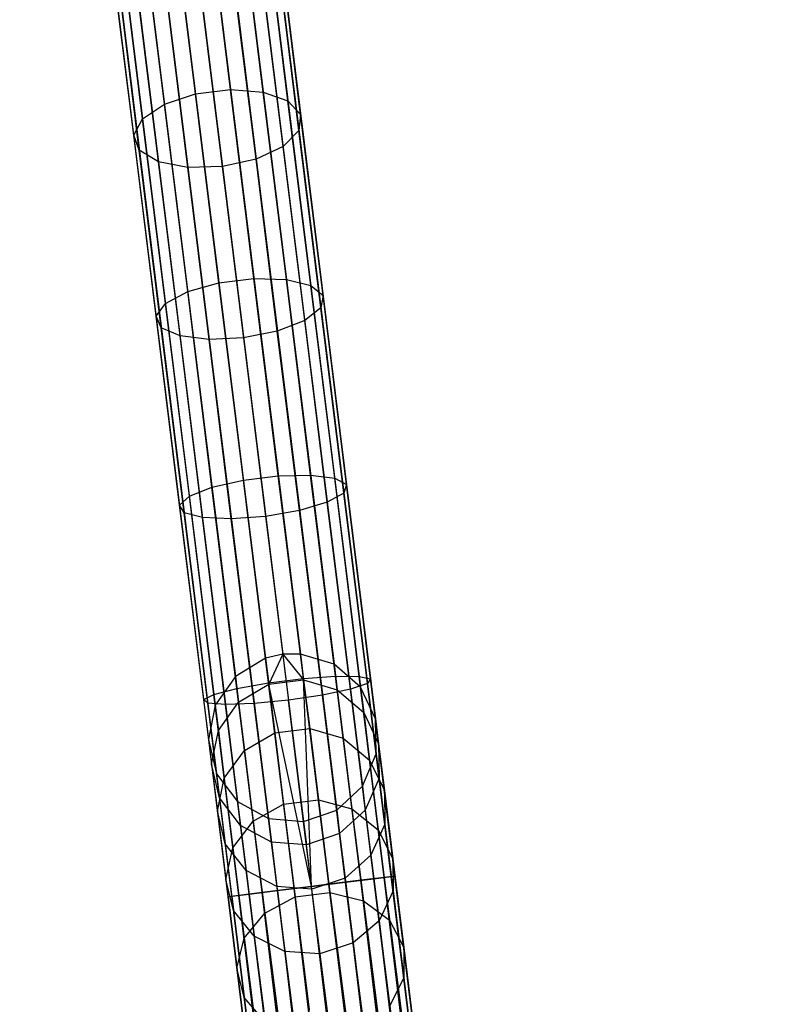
# Model space of a CAD drawing. Extents: x -102 to 102, y -101 to 102.
# Tile 260 of 481: x -13 to -4, y 79 to 90. Entities that reach past the tile are written whole.
import ezdxf

# ---------------------------------------------------------------- set-up
doc = ezdxf.new("R2010")
doc.units = 0
doc.header["$LTSCALE"] = 25.4
doc.layers.get('0').update_dxf_attribs({"linetype": 'CONTINUOUS'})

# ---------------------------------------------------------------- blocks, each defined once
blk = doc.blocks.new('NL2500011659_STL')
at = {"color": 0}
for p, q in [((-12.485, 100.819, -28.965), (-10.251, 82.776, -288.965)), ((-12.485, 100.819, -28.965), (-10.251, 82.776, -288.965)), ((-12.276, 100.823, -28.963), (-10.042, 82.779, -288.963)), ((-12.276, 100.823, -28.963), (-10.042, 82.779, -288.963)), ((-12.689, 100.771, -28.963), (-10.454, 82.728, -288.963)), ((-12.689, 100.771, -28.963), (-10.454, 82.728, -288.963)), ((-11.878, 100.702, -28.952), (-9.644, 82.659, -288.952)), ((-11.878, 100.702, -28.952), (-9.644, 82.659, -288.952)), ((-13.045, 100.557, -28.952), (-10.811, 82.514, -288.952)), ((-13.045, 100.557, -28.952), (-10.811, 82.514, -288.952)), ((-11.564, 100.43, -28.93), (-9.33, 82.387, -288.93)), ((-11.564, 100.43, -28.93), (-9.33, 82.387, -288.93)), ((-13.283, 100.217, -28.93), (-11.049, 82.174, -288.93)), ((-13.283, 100.217, -28.93), (-11.049, 82.174, -288.93)), ((-11.388, 100.054, -28.902), (-9.154, 82.011, -288.902)), ((-11.388, 100.054, -28.902), (-9.154, 82.011, -288.902)), ((-13.362, 99.81, -28.902), (-11.128, 81.767, -288.902)), ((-13.362, 99.81, -28.902), (-11.128, 81.767, -288.902)), ((-11.381, 99.64, -28.874), (-9.146, 81.596, -288.874)), ((-11.381, 99.64, -28.874), (-9.146, 81.596, -288.874)), ((-13.268, 99.406, -28.874), (-11.034, 81.363, -288.874)), ((-13.268, 99.406, -28.874), (-11.034, 81.363, -288.874)), ((-11.543, 99.258, -28.848), (-9.309, 81.214, -288.848)), ((-11.543, 99.258, -28.848), (-9.309, 81.214, -288.848)), ((-13.018, 99.075, -28.848), (-10.784, 81.032, -288.848)), ((-13.018, 99.075, -28.848), (-10.784, 81.032, -288.848)), ((-11.847, 98.974, -28.831), (-9.612, 80.931, -288.831)), ((-11.847, 98.974, -28.831), (-9.612, 80.931, -288.831)), ((-12.654, 98.874, -28.831), (-10.42, 80.831, -288.831)), ((-12.654, 98.874, -28.831), (-10.42, 80.831, -288.831)), ((-12.24, 98.839, -28.825), (-10.006, 80.796, -288.825)), ((-12.24, 98.839, -28.825), (-10.006, 80.796, -288.825)), ((-11.282, 89.408, -8.785), (-11.542, 91.516, -10.021)), ((-11.282, 89.408, -8.785), (-11.542, 91.516, -10.021)), ((-10.869, 89.46, -8.785), (-11.13, 91.567, -10.021)), ((-10.869, 89.46, -8.785), (-11.13, 91.567, -10.021)), ((-10.482, 89.43, -8.936), (-10.741, 91.521, -10.162)), ((-10.482, 89.43, -8.936), (-10.741, 91.521, -10.162)), ((-11.649, 89.286, -8.936), (-11.908, 91.376, -10.162)), ((-11.649, 89.286, -8.936), (-11.908, 91.376, -10.162)), ((-10.189, 89.326, -9.211), (-10.444, 91.385, -10.419)), ((-10.189, 89.326, -9.211), (-10.444, 91.385, -10.419)), ((-11.908, 89.113, -9.211), (-12.163, 91.172, -10.419)), ((-11.908, 89.113, -9.211), (-12.163, 91.172, -10.419)), ((-10.04, 89.165, -9.564), (-10.29, 91.184, -10.749)), ((-10.04, 89.165, -9.564), (-10.29, 91.184, -10.749)), ((-12.014, 88.92, -9.564), (-12.264, 90.939, -10.749)), ((-12.014, 88.92, -9.564), (-12.264, 90.939, -10.749)), ((-10.06, 88.974, -9.933), (-10.305, 90.952, -11.094)), ((-10.06, 88.974, -9.933), (-10.305, 90.952, -11.094)), ((-11.948, 88.74, -9.933), (-12.192, 90.718, -11.094)), ((-11.948, 88.74, -9.933), (-12.192, 90.718, -11.094)), ((-10.246, 88.787, -10.254), (-10.487, 90.728, -11.394)), ((-10.246, 88.787, -10.254), (-10.487, 90.728, -11.394)), ((-11.721, 88.604, -10.254), (-11.962, 90.546, -11.394)), ((-11.721, 88.604, -10.254), (-11.962, 90.546, -11.394)), ((-10.567, 88.636, -10.472), (-10.804, 90.553, -11.597)), ((-10.567, 88.636, -10.472), (-10.804, 90.553, -11.597)), ((-11.374, 88.536, -10.472), (-11.611, 90.453, -11.597)), ((-11.374, 88.536, -10.472), (-11.611, 90.453, -11.597)), ((-11.202, 90.456, -11.669), (-10.965, 88.547, -10.549)), ((-11.202, 90.456, -11.669), (-10.965, 88.547, -10.549)), ((-11.649, 89.286, -8.936), (-11.282, 89.408, -8.785)), ((-11.649, 89.286, -8.936), (-11.282, 89.408, -8.785)), ((-11.282, 89.408, -8.785), (-10.869, 89.46, -8.785)), ((-11.282, 89.408, -8.785), (-10.869, 89.46, -8.785)), ((-11.005, 87.172, -7.805), (-11.282, 89.408, -8.785)), ((-11.005, 87.172, -7.805), (-11.282, 89.408, -8.785)), ((-10.869, 89.46, -8.785), (-10.482, 89.43, -8.936)), ((-10.592, 87.223, -7.805), (-10.869, 89.46, -8.785)), ((-10.592, 87.223, -7.805), (-10.869, 89.46, -8.785)), ((-10.869, 89.46, -8.785), (-10.482, 89.43, -8.936)), ((-10.482, 89.43, -8.936), (-10.189, 89.326, -9.211)), ((-10.208, 87.212, -7.964), (-10.482, 89.43, -8.936)), ((-10.208, 87.212, -7.964), (-10.482, 89.43, -8.936)), ((-10.482, 89.43, -8.936), (-10.189, 89.326, -9.211)), ((-11.908, 89.113, -9.211), (-11.649, 89.286, -8.936)), ((-11.908, 89.113, -9.211), (-11.649, 89.286, -8.936)), ((-11.374, 87.068, -7.964), (-11.649, 89.286, -8.936)), ((-11.374, 87.068, -7.964), (-11.649, 89.286, -8.936)), ((-10.189, 89.326, -9.211), (-10.04, 89.165, -9.564)), ((-9.919, 87.141, -8.254), (-10.189, 89.326, -9.211)), ((-9.919, 87.141, -8.254), (-10.189, 89.326, -9.211)), ((-10.189, 89.326, -9.211), (-10.04, 89.165, -9.564)), ((-10.04, 89.165, -9.564), (-10.06, 88.974, -9.933)), ((-10.04, 89.165, -9.564), (-10.06, 88.974, -9.933)), ((-9.774, 87.022, -8.625), (-10.04, 89.165, -9.564)), ((-9.774, 87.022, -8.625), (-10.04, 89.165, -9.564)), ((-12.014, 88.92, -9.564), (-11.908, 89.113, -9.211)), ((-12.014, 88.92, -9.564), (-11.908, 89.113, -9.211)), ((-11.638, 86.928, -8.254), (-11.908, 89.113, -9.211)), ((-11.638, 86.928, -8.254), (-11.908, 89.113, -9.211)), ((-11.948, 88.74, -9.933), (-12.014, 88.92, -9.564)), ((-11.748, 86.777, -8.625), (-12.014, 88.92, -9.564)), ((-11.948, 88.74, -9.933), (-12.014, 88.92, -9.564)), ((-11.748, 86.777, -8.625), (-12.014, 88.92, -9.564)), ((-10.06, 88.974, -9.933), (-10.246, 88.787, -10.254)), ((-10.06, 88.974, -9.933), (-10.246, 88.787, -10.254)), ((-9.8, 86.875, -9.013), (-10.06, 88.974, -9.933)), ((-9.8, 86.875, -9.013), (-10.06, 88.974, -9.933)), ((-11.721, 88.604, -10.254), (-11.948, 88.74, -9.933)), ((-11.688, 86.641, -9.013), (-11.948, 88.74, -9.933)), ((-11.721, 88.604, -10.254), (-11.948, 88.74, -9.933)), ((-11.688, 86.641, -9.013), (-11.948, 88.74, -9.933)), ((-10.246, 88.787, -10.254), (-10.567, 88.636, -10.472)), ((-10.246, 88.787, -10.254), (-10.567, 88.636, -10.472)), ((-9.991, 86.726, -9.351), (-10.246, 88.787, -10.254)), ((-9.991, 86.726, -9.351), (-10.246, 88.787, -10.254)), ((-11.374, 88.536, -10.472), (-11.721, 88.604, -10.254)), ((-11.466, 86.544, -9.351), (-11.721, 88.604, -10.254)), ((-11.374, 88.536, -10.472), (-11.721, 88.604, -10.254)), ((-11.466, 86.544, -9.351), (-11.721, 88.604, -10.254)), ((-10.567, 88.636, -10.472), (-10.965, 88.547, -10.549)), ((-10.567, 88.636, -10.472), (-10.965, 88.547, -10.549)), ((-10.315, 86.601, -9.581), (-10.567, 88.636, -10.472)), ((-10.315, 86.601, -9.581), (-10.567, 88.636, -10.472)), ((-10.965, 88.547, -10.549), (-11.374, 88.536, -10.472)), ((-10.965, 88.547, -10.549), (-11.374, 88.536, -10.472)), ((-11.122, 86.501, -9.581), (-11.374, 88.536, -10.472)), ((-11.122, 86.501, -9.581), (-11.374, 88.536, -10.472)), ((-10.965, 88.547, -10.549), (-10.715, 86.522, -9.662)), ((-10.965, 88.547, -10.549), (-10.715, 86.522, -9.662)), ((-11.374, 87.068, -7.964), (-11.005, 87.172, -7.805)), ((-11.374, 87.068, -7.964), (-11.005, 87.172, -7.805)), ((-11.005, 87.172, -7.805), (-10.592, 87.223, -7.805)), ((-11.005, 87.172, -7.805), (-10.592, 87.223, -7.805)), ((-10.716, 84.838, -7.095), (-11.005, 87.172, -7.805)), ((-10.716, 84.838, -7.095), (-11.005, 87.172, -7.805)), ((-10.592, 87.223, -7.805), (-10.208, 87.212, -7.964)), ((-10.303, 84.889, -7.095), (-10.592, 87.223, -7.805)), ((-10.303, 84.889, -7.095), (-10.592, 87.223, -7.805)), ((-10.592, 87.223, -7.805), (-10.208, 87.212, -7.964)), ((-10.208, 87.212, -7.964), (-9.919, 87.141, -8.254)), ((-9.921, 84.897, -7.26), (-10.208, 87.212, -7.964)), ((-9.921, 84.897, -7.26), (-10.208, 87.212, -7.964)), ((-10.208, 87.212, -7.964), (-9.919, 87.141, -8.254)), ((-11.638, 86.928, -8.254), (-11.374, 87.068, -7.964)), ((-11.638, 86.928, -8.254), (-11.374, 87.068, -7.964)), ((-11.088, 84.752, -7.26), (-11.374, 87.068, -7.964)), ((-11.088, 84.752, -7.26), (-11.374, 87.068, -7.964)), ((-9.919, 87.141, -8.254), (-9.774, 87.022, -8.625)), ((-9.636, 84.86, -7.56), (-9.919, 87.141, -8.254)), ((-9.636, 84.86, -7.56), (-9.919, 87.141, -8.254)), ((-9.919, 87.141, -8.254), (-9.774, 87.022, -8.625)), ((-11.748, 86.777, -8.625), (-11.638, 86.928, -8.254)), ((-11.748, 86.777, -8.625), (-11.638, 86.928, -8.254)), ((-11.355, 84.647, -7.56), (-11.638, 86.928, -8.254)), ((-11.355, 84.647, -7.56), (-11.638, 86.928, -8.254)), ((-9.774, 87.022, -8.625), (-9.8, 86.875, -9.013)), ((-9.774, 87.022, -8.625), (-9.8, 86.875, -9.013)), ((-9.497, 84.784, -7.945), (-9.774, 87.022, -8.625)), ((-9.497, 84.784, -7.945), (-9.774, 87.022, -8.625)), ((-9.8, 86.875, -9.013), (-9.991, 86.726, -9.351)), ((-9.8, 86.875, -9.013), (-9.991, 86.726, -9.351)), ((-9.529, 84.684, -8.347), (-9.8, 86.875, -9.013)), ((-9.529, 84.684, -8.347), (-9.8, 86.875, -9.013)), ((-11.688, 86.641, -9.013), (-11.748, 86.777, -8.625)), ((-11.471, 84.54, -7.945), (-11.748, 86.777, -8.625)), ((-11.688, 86.641, -9.013), (-11.748, 86.777, -8.625)), ((-11.471, 84.54, -7.945), (-11.748, 86.777, -8.625)), ((-9.991, 86.726, -9.351), (-10.315, 86.601, -9.581)), ((-9.991, 86.726, -9.351), (-10.315, 86.601, -9.581)), ((-9.725, 84.575, -8.698), (-9.991, 86.726, -9.351)), ((-9.725, 84.575, -8.698), (-9.991, 86.726, -9.351)), ((-11.466, 86.544, -9.351), (-11.688, 86.641, -9.013)), ((-11.416, 84.45, -8.347), (-11.688, 86.641, -9.013)), ((-11.466, 86.544, -9.351), (-11.688, 86.641, -9.013)), ((-11.416, 84.45, -8.347), (-11.688, 86.641, -9.013)), ((-10.315, 86.601, -9.581), (-10.715, 86.522, -9.662)), ((-10.315, 86.601, -9.581), (-10.715, 86.522, -9.662)), ((-10.052, 84.478, -8.935), (-10.315, 86.601, -9.581)), ((-10.052, 84.478, -8.935), (-10.315, 86.601, -9.581)), ((-11.122, 86.501, -9.581), (-11.466, 86.544, -9.351)), ((-11.2, 84.393, -8.698), (-11.466, 86.544, -9.351)), ((-11.122, 86.501, -9.581), (-11.466, 86.544, -9.351)), ((-11.2, 84.393, -8.698), (-11.466, 86.544, -9.351)), ((-10.715, 86.522, -9.662), (-11.122, 86.501, -9.581)), ((-10.715, 86.522, -9.662), (-11.122, 86.501, -9.581)), ((-10.859, 84.378, -8.935), (-11.122, 86.501, -9.581)), ((-10.859, 84.378, -8.935), (-11.122, 86.501, -9.581)), ((-10.715, 86.522, -9.662), (-10.453, 84.408, -9.019)), ((-10.715, 86.522, -9.662), (-10.453, 84.408, -9.019)), ((-11.088, 84.752, -7.26), (-10.716, 84.838, -7.095)), ((-11.088, 84.752, -7.26), (-10.716, 84.838, -7.095)), ((-10.716, 84.838, -7.095), (-10.303, 84.889, -7.095)), ((-10.716, 84.838, -7.095), (-10.303, 84.889, -7.095)), ((-10.418, 82.437, -6.666), (-10.716, 84.838, -7.095)), ((-10.418, 82.437, -6.666), (-10.716, 84.838, -7.095)), ((-10.303, 84.889, -7.095), (-9.921, 84.897, -7.26)), ((-10.303, 84.889, -7.095), (-9.921, 84.897, -7.26)), ((-10.006, 82.488, -6.666), (-10.303, 84.889, -7.095)), ((-10.006, 82.488, -6.666), (-10.303, 84.889, -7.095)), ((-9.921, 84.897, -7.26), (-9.636, 84.86, -7.56)), ((-9.626, 82.515, -6.834), (-9.921, 84.897, -7.26)), ((-9.626, 82.515, -6.834), (-9.921, 84.897, -7.26)), ((-9.921, 84.897, -7.26), (-9.636, 84.86, -7.56)), ((-9.636, 84.86, -7.56), (-9.497, 84.784, -7.945)), ((-9.346, 82.514, -7.141), (-9.636, 84.86, -7.56)), ((-9.346, 82.514, -7.141), (-9.636, 84.86, -7.56)), ((-9.636, 84.86, -7.56), (-9.497, 84.784, -7.945)), ((-11.355, 84.647, -7.56), (-11.088, 84.752, -7.26)), ((-11.355, 84.647, -7.56), (-11.088, 84.752, -7.26)), ((-10.793, 82.371, -6.834), (-11.088, 84.752, -7.26)), ((-10.793, 82.371, -6.834), (-11.088, 84.752, -7.26)), ((-9.497, 84.784, -7.945), (-9.529, 84.684, -8.347)), ((-9.497, 84.784, -7.945), (-9.529, 84.684, -8.347)), ((-9.212, 82.484, -7.533), (-9.497, 84.784, -7.945)), ((-9.212, 82.484, -7.533), (-9.497, 84.784, -7.945)), ((-11.471, 84.54, -7.945), (-11.355, 84.647, -7.56)), ((-11.471, 84.54, -7.945), (-11.355, 84.647, -7.56)), ((-11.065, 82.301, -7.141), (-11.355, 84.647, -7.56)), ((-11.065, 82.301, -7.141), (-11.355, 84.647, -7.56)), ((-9.529, 84.684, -8.347), (-9.725, 84.575, -8.698)), ((-9.529, 84.684, -8.347), (-9.725, 84.575, -8.698)), ((-9.25, 82.43, -7.944), (-9.529, 84.684, -8.347)), ((-9.25, 82.43, -7.944), (-9.529, 84.684, -8.347)), ((-11.416, 84.45, -8.347), (-11.471, 84.54, -7.945)), ((-11.186, 82.239, -7.533), (-11.471, 84.54, -7.945)), ((-11.416, 84.45, -8.347), (-11.471, 84.54, -7.945)), ((-11.186, 82.239, -7.533), (-11.471, 84.54, -7.945)), ((-9.725, 84.575, -8.698), (-10.052, 84.478, -8.935)), ((-9.725, 84.575, -8.698), (-10.052, 84.478, -8.935)), ((-9.451, 82.363, -8.302), (-9.725, 84.575, -8.698)), ((-9.451, 82.363, -8.302), (-9.725, 84.575, -8.698)), ((-11.2, 84.393, -8.698), (-11.416, 84.45, -8.347)), ((-11.137, 82.197, -7.944), (-11.416, 84.45, -8.347)), ((-11.2, 84.393, -8.698), (-11.416, 84.45, -8.347)), ((-11.137, 82.197, -7.944), (-11.416, 84.45, -8.347)), ((-10.859, 84.378, -8.935), (-11.2, 84.393, -8.698)), ((-10.926, 82.18, -8.302), (-11.2, 84.393, -8.698)), ((-10.859, 84.378, -8.935), (-11.2, 84.393, -8.698)), ((-10.926, 82.18, -8.302), (-11.2, 84.393, -8.698)), ((-10.453, 84.408, -9.019), (-10.859, 84.378, -8.935)), ((-10.453, 84.408, -9.019), (-10.859, 84.378, -8.935)), ((-10.588, 82.193, -8.544), (-10.859, 84.378, -8.935)), ((-10.588, 82.193, -8.544), (-10.859, 84.378, -8.935)), ((-10.052, 84.478, -8.935), (-10.453, 84.408, -9.019)), ((-10.052, 84.478, -8.935), (-10.453, 84.408, -9.019)), ((-10.453, 84.408, -9.019), (-10.184, 82.233, -8.63)), ((-10.453, 84.408, -9.019), (-10.184, 82.233, -8.63)), ((-9.781, 82.293, -8.544), (-10.052, 84.478, -8.935)), ((-9.781, 82.293, -8.544), (-10.052, 84.478, -8.935)), ((-10.251, 82.776, -288.965), (-10.454, 82.728, -288.963)), ((-10.251, 82.776, -288.965), (-10.454, 82.728, -288.963)), ((-10.251, 82.776, -288.965), (-10.417, 82.423, -291.365)), ((-10.251, 82.776, -288.965), (-10.417, 82.423, -291.365)), ((-10.042, 82.779, -288.963), (-10.251, 82.776, -288.965)), ((-10.042, 82.779, -288.963), (-10.251, 82.776, -288.965)), ((-10.251, 82.776, -288.965), (-10.004, 82.474, -291.365)), ((-10.251, 82.776, -288.965), (-10.004, 82.474, -291.365)), ((-9.644, 82.659, -288.952), (-10.042, 82.779, -288.963)), ((-10.042, 82.779, -288.963), (-10.004, 82.474, -291.365)), ((-10.042, 82.779, -288.963), (-10.004, 82.474, -291.365)), ((-9.644, 82.659, -288.952), (-10.042, 82.779, -288.963)), ((-10.454, 82.728, -288.963), (-10.811, 82.514, -288.952)), ((-10.454, 82.728, -288.963), (-10.811, 82.514, -288.952)), ((-10.454, 82.728, -288.963), (-10.417, 82.423, -291.365)), ((-10.454, 82.728, -288.963), (-10.417, 82.423, -291.365)), ((-9.33, 82.387, -288.93), (-9.644, 82.659, -288.952)), ((-9.644, 82.659, -288.952), (-9.606, 82.356, -291.333)), ((-9.644, 82.659, -288.952), (-9.606, 82.356, -291.333)), ((-9.33, 82.387, -288.93), (-9.644, 82.659, -288.952)), ((-10.811, 82.514, -288.952), (-11.049, 82.174, -288.93)), ((-10.811, 82.514, -288.952), (-11.049, 82.174, -288.93)), ((-10.811, 82.514, -288.952), (-10.773, 82.211, -291.333)), ((-10.811, 82.514, -288.952), (-10.773, 82.211, -291.333)), ((-10.006, 82.488, -6.666), (-9.626, 82.515, -6.834)), ((-10.006, 82.488, -6.666), (-9.626, 82.515, -6.834)), ((-9.626, 82.515, -6.834), (-9.346, 82.514, -7.141)), ((-9.327, 80.101, -6.691), (-9.626, 82.515, -6.834)), ((-9.327, 80.101, -6.691), (-9.626, 82.515, -6.834)), ((-9.626, 82.515, -6.834), (-9.346, 82.514, -7.141)), ((-9.346, 82.514, -7.141), (-9.212, 82.484, -7.533)), ((-9.051, 80.135, -7), (-9.346, 82.514, -7.141)), ((-9.051, 80.135, -7), (-9.346, 82.514, -7.141)), ((-9.346, 82.514, -7.141), (-9.212, 82.484, -7.533)), ((-10.793, 82.371, -6.834), (-10.418, 82.437, -6.666)), ((-10.793, 82.371, -6.834), (-10.418, 82.437, -6.666)), ((-10.773, 82.211, -291.333), (-10.417, 82.423, -291.365)), ((-10.773, 82.211, -291.333), (-10.417, 82.423, -291.365)), ((-10.418, 82.437, -6.666), (-10.006, 82.488, -6.666)), ((-10.418, 82.437, -6.666), (-10.006, 82.488, -6.666)), ((-10.117, 80.003, -6.522), (-10.418, 82.437, -6.666)), ((-10.117, 80.003, -6.522), (-10.418, 82.437, -6.666)), ((-9.911, 80.029, -6.5), (-10.418, 82.437, -6.666)), ((-9.911, 80.029, -6.5), (-10.418, 82.437, -6.666)), ((-10.417, 82.423, -291.365), (-10.004, 82.474, -291.365)), ((-10.417, 82.423, -291.365), (-10.004, 82.474, -291.365)), ((-10.417, 82.423, -291.365), (-10.345, 81.845, -293.714)), ((-10.417, 82.423, -291.365), (-10.345, 81.845, -293.714)), ((-9.911, 80.029, -6.5), (-10.006, 82.488, -6.666)), ((-9.911, 80.029, -6.5), (-10.006, 82.488, -6.666)), ((-9.704, 80.054, -6.522), (-10.006, 82.488, -6.666)), ((-9.704, 80.054, -6.522), (-10.006, 82.488, -6.666)), ((-10.004, 82.474, -291.365), (-9.932, 81.896, -293.714)), ((-10.004, 82.474, -291.365), (-9.932, 81.896, -293.714)), ((-10.004, 82.474, -291.365), (-9.606, 82.356, -291.333)), ((-10.004, 82.474, -291.365), (-9.606, 82.356, -291.333)), ((-9.25, 82.43, -7.944), (-9.451, 82.363, -8.302)), ((-9.25, 82.43, -7.944), (-9.451, 82.363, -8.302)), ((-9.154, 82.011, -288.902), (-9.33, 82.387, -288.93)), ((-9.33, 82.387, -288.93), (-9.293, 82.088, -291.276)), ((-9.33, 82.387, -288.93), (-9.293, 82.088, -291.276)), ((-9.154, 82.011, -288.902), (-9.33, 82.387, -288.93)), ((-9.212, 82.484, -7.533), (-9.25, 82.43, -7.944)), ((-9.212, 82.484, -7.533), (-9.25, 82.43, -7.944)), ((-8.967, 80.145, -7.809), (-9.25, 82.43, -7.944)), ((-8.967, 80.145, -7.809), (-9.25, 82.43, -7.944)), ((-8.924, 80.151, -7.395), (-9.212, 82.484, -7.533)), ((-8.924, 80.151, -7.395), (-9.212, 82.484, -7.533)), ((-11.186, 82.239, -7.533), (-11.065, 82.301, -7.141)), ((-11.186, 82.239, -7.533), (-11.065, 82.301, -7.141)), ((-11.065, 82.301, -7.141), (-10.793, 82.371, -6.834)), ((-11.065, 82.301, -7.141), (-10.793, 82.371, -6.834)), ((-10.77, 79.922, -7), (-11.065, 82.301, -7.141)), ((-10.77, 79.922, -7), (-11.065, 82.301, -7.141)), ((-10.494, 79.956, -6.691), (-10.793, 82.371, -6.834)), ((-10.494, 79.956, -6.691), (-10.793, 82.371, -6.834)), ((-9.781, 82.293, -8.544), (-10.184, 82.233, -8.63)), ((-9.781, 82.293, -8.544), (-10.184, 82.233, -8.63)), ((-9.451, 82.363, -8.302), (-9.781, 82.293, -8.544)), ((-9.451, 82.363, -8.302), (-9.781, 82.293, -8.544)), ((-9.507, 80.079, -8.414), (-9.781, 82.293, -8.544)), ((-9.507, 80.079, -8.414), (-9.781, 82.293, -8.544)), ((-9.606, 82.356, -291.333), (-9.535, 81.782, -293.664)), ((-9.606, 82.356, -291.333), (-9.535, 81.782, -293.664)), ((-9.606, 82.356, -291.333), (-9.293, 82.088, -291.276)), ((-9.606, 82.356, -291.333), (-9.293, 82.088, -291.276)), ((-9.173, 80.12, -8.169), (-9.451, 82.363, -8.302)), ((-9.173, 80.12, -8.169), (-9.451, 82.363, -8.302)), ((-11.137, 82.197, -7.944), (-11.186, 82.239, -7.533)), ((-10.898, 79.906, -7.395), (-11.186, 82.239, -7.533)), ((-11.137, 82.197, -7.944), (-11.186, 82.239, -7.533)), ((-10.898, 79.906, -7.395), (-11.186, 82.239, -7.533)), ((-10.926, 82.18, -8.302), (-11.137, 82.197, -7.944)), ((-10.854, 79.912, -7.809), (-11.137, 82.197, -7.944)), ((-10.926, 82.18, -8.302), (-11.137, 82.197, -7.944)), ((-10.854, 79.912, -7.809), (-11.137, 82.197, -7.944)), ((-11.049, 82.174, -288.93), (-11.128, 81.767, -288.902)), ((-11.049, 82.174, -288.93), (-11.128, 81.767, -288.902)), ((-11.049, 82.174, -288.93), (-11.012, 81.875, -291.276)), ((-11.049, 82.174, -288.93), (-11.012, 81.875, -291.276)), ((-11.012, 81.875, -291.276), (-10.773, 82.211, -291.333)), ((-11.012, 81.875, -291.276), (-10.773, 82.211, -291.333)), ((-10.588, 82.193, -8.544), (-10.926, 82.18, -8.302)), ((-10.588, 82.193, -8.544), (-10.926, 82.18, -8.302)), ((-10.648, 79.937, -8.169), (-10.926, 82.18, -8.302)), ((-10.648, 79.937, -8.169), (-10.926, 82.18, -8.302)), ((-10.773, 82.211, -291.333), (-10.702, 81.638, -293.664)), ((-10.773, 82.211, -291.333), (-10.702, 81.638, -293.664)), ((-10.184, 82.233, -8.63), (-10.588, 82.193, -8.544)), ((-10.184, 82.233, -8.63), (-10.588, 82.193, -8.544)), ((-10.314, 79.979, -8.414), (-10.588, 82.193, -8.544)), ((-10.314, 79.979, -8.414), (-10.588, 82.193, -8.544)), ((-9.911, 80.029, -8.5), (-10.184, 82.233, -8.63)), ((-9.911, 80.029, -8.5), (-10.184, 82.233, -8.63)), ((-9.293, 82.088, -291.276), (-9.223, 81.523, -293.573)), ((-9.293, 82.088, -291.276), (-9.223, 81.523, -293.573)), ((-9.293, 82.088, -291.276), (-9.118, 81.718, -291.204)), ((-9.293, 82.088, -291.276), (-9.118, 81.718, -291.204)), ((-9.146, 81.596, -288.874), (-9.154, 82.011, -288.902)), ((-9.154, 82.011, -288.902), (-9.118, 81.718, -291.204)), ((-9.154, 82.011, -288.902), (-9.118, 81.718, -291.204)), ((-9.146, 81.596, -288.874), (-9.154, 82.011, -288.902)), ((-11.092, 81.474, -291.204), (-11.012, 81.875, -291.276)), ((-11.092, 81.474, -291.204), (-11.012, 81.875, -291.276)), ((-11.012, 81.875, -291.276), (-10.942, 81.311, -293.573)), ((-11.012, 81.875, -291.276), (-10.942, 81.311, -293.573)), ((-10.702, 81.638, -293.664), (-10.345, 81.845, -293.714)), ((-10.702, 81.638, -293.664), (-10.345, 81.845, -293.714)), ((-10.345, 81.845, -293.714), (-9.932, 81.896, -293.714)), ((-10.345, 81.845, -293.714), (-9.932, 81.896, -293.714)), ((-10.345, 81.845, -293.714), (-10.241, 81.002, -295.981)), ((-10.345, 81.845, -293.714), (-10.241, 81.002, -295.981)), ((-9.932, 81.896, -293.714), (-9.828, 81.053, -295.981)), ((-9.932, 81.896, -293.714), (-9.828, 81.053, -295.981)), ((-9.932, 81.896, -293.714), (-9.535, 81.782, -293.664)), ((-9.932, 81.896, -293.714), (-9.535, 81.782, -293.664)), ((-11.128, 81.767, -288.902), (-11.034, 81.363, -288.874)), ((-11.128, 81.767, -288.902), (-11.034, 81.363, -288.874)), ((-11.128, 81.767, -288.902), (-11.092, 81.474, -291.204)), ((-11.128, 81.767, -288.902), (-11.092, 81.474, -291.204)), ((-9.535, 81.782, -293.664), (-9.432, 80.946, -295.913)), ((-9.535, 81.782, -293.664), (-9.432, 80.946, -295.913)), ((-9.535, 81.782, -293.664), (-9.223, 81.523, -293.573)), ((-9.535, 81.782, -293.664), (-9.223, 81.523, -293.573)), ((-9.118, 81.718, -291.204), (-9.049, 81.164, -293.455)), ((-9.118, 81.718, -291.204), (-9.049, 81.164, -293.455)), ((-9.118, 81.718, -291.204), (-9.111, 81.31, -291.127)), ((-9.118, 81.718, -291.204), (-9.111, 81.31, -291.127)), ((-10.942, 81.311, -293.573), (-10.702, 81.638, -293.664)), ((-10.942, 81.311, -293.573), (-10.702, 81.638, -293.664)), ((-10.702, 81.638, -293.664), (-10.599, 80.802, -295.913)), ((-10.702, 81.638, -293.664), (-10.599, 80.802, -295.913)), ((-9.309, 81.214, -288.848), (-9.146, 81.596, -288.874)), ((-9.309, 81.214, -288.848), (-9.146, 81.596, -288.874)), ((-9.146, 81.596, -288.874), (-9.111, 81.31, -291.127)), ((-9.146, 81.596, -288.874), (-9.111, 81.31, -291.127)), ((-10.999, 81.076, -291.127), (-11.092, 81.474, -291.204)), ((-11.092, 81.474, -291.204), (-11.023, 80.92, -293.455)), ((-11.092, 81.474, -291.204), (-11.023, 80.92, -293.455)), ((-10.999, 81.076, -291.127), (-11.092, 81.474, -291.204)), ((-9.223, 81.523, -293.573), (-9.121, 80.7, -295.788)), ((-9.223, 81.523, -293.573), (-9.121, 80.7, -295.788)), ((-9.223, 81.523, -293.573), (-9.049, 81.164, -293.455)), ((-9.223, 81.523, -293.573), (-9.049, 81.164, -293.455)), ((-11.034, 81.363, -288.874), (-10.784, 81.032, -288.848)), ((-11.034, 81.363, -288.874), (-10.784, 81.032, -288.848)), ((-11.034, 81.363, -288.874), (-10.999, 81.076, -291.127)), ((-11.034, 81.363, -288.874), (-10.999, 81.076, -291.127)), ((-11.023, 80.92, -293.455), (-10.942, 81.311, -293.573)), ((-11.023, 80.92, -293.455), (-10.942, 81.311, -293.573)), ((-10.942, 81.311, -293.573), (-10.84, 80.487, -295.788)), ((-10.942, 81.311, -293.573), (-10.84, 80.487, -295.788)), ((-9.111, 81.31, -291.127), (-9.274, 80.933, -291.061)), ((-9.111, 81.31, -291.127), (-9.274, 80.933, -291.061)), ((-9.111, 81.31, -291.127), (-9.044, 80.767, -293.333)), ((-9.111, 81.31, -291.127), (-9.044, 80.767, -293.333)), ((-9.612, 80.931, -288.831), (-9.309, 81.214, -288.848)), ((-9.612, 80.931, -288.831), (-9.309, 81.214, -288.848)), ((-9.309, 81.214, -288.848), (-9.274, 80.933, -291.061)), ((-9.309, 81.214, -288.848), (-9.274, 80.933, -291.061)), ((-9.049, 81.164, -293.455), (-8.949, 80.357, -295.628)), ((-9.049, 81.164, -293.455), (-8.949, 80.357, -295.628)), ((-9.049, 81.164, -293.455), (-9.044, 80.767, -293.333)), ((-9.049, 81.164, -293.455), (-9.044, 80.767, -293.333)), ((-10.749, 80.75, -291.061), (-10.999, 81.076, -291.127)), ((-10.999, 81.076, -291.127), (-10.931, 80.533, -293.333)), ((-10.999, 81.076, -291.127), (-10.931, 80.533, -293.333)), ((-10.749, 80.75, -291.061), (-10.999, 81.076, -291.127)), ((-10.784, 81.032, -288.848), (-10.42, 80.831, -288.831)), ((-10.784, 81.032, -288.848), (-10.42, 80.831, -288.831)), ((-10.784, 81.032, -288.848), (-10.749, 80.75, -291.061)), ((-10.784, 81.032, -288.848), (-10.749, 80.75, -291.061)), ((-10.599, 80.802, -295.913), (-10.241, 81.002, -295.981)), ((-10.599, 80.802, -295.913), (-10.241, 81.002, -295.981)), ((-10.241, 81.002, -295.981), (-9.828, 81.053, -295.981)), ((-10.241, 81.002, -295.981), (-9.828, 81.053, -295.981)), ((-10.241, 81.002, -295.981), (-10.105, 79.905, -298.135)), ((-10.241, 81.002, -295.981), (-10.105, 79.905, -298.135)), ((-9.828, 81.053, -295.981), (-9.692, 79.956, -298.135)), ((-9.828, 81.053, -295.981), (-9.692, 79.956, -298.135)), ((-9.828, 81.053, -295.981), (-9.432, 80.946, -295.913)), ((-9.828, 81.053, -295.981), (-9.432, 80.946, -295.913)), ((-10.931, 80.533, -293.333), (-11.023, 80.92, -293.455)), ((-11.023, 80.92, -293.455), (-10.923, 80.112, -295.628)), ((-11.023, 80.92, -293.455), (-10.923, 80.112, -295.628)), ((-10.931, 80.533, -293.333), (-11.023, 80.92, -293.455)), ((-10.006, 80.796, -288.825), (-9.612, 80.931, -288.831)), ((-10.006, 80.796, -288.825), (-9.612, 80.931, -288.831)), ((-9.612, 80.931, -288.831), (-9.578, 80.653, -291.016)), ((-9.612, 80.931, -288.831), (-9.578, 80.653, -291.016)), ((-9.274, 80.933, -291.061), (-9.578, 80.653, -291.016)), ((-9.274, 80.933, -291.061), (-9.578, 80.653, -291.016)), ((-9.432, 80.946, -295.913), (-9.297, 79.858, -298.049)), ((-9.432, 80.946, -295.913), (-9.297, 79.858, -298.049)), ((-9.432, 80.946, -295.913), (-9.121, 80.7, -295.788)), ((-9.432, 80.946, -295.913), (-9.121, 80.7, -295.788)), ((-9.274, 80.933, -291.061), (-9.208, 80.4, -293.226)), ((-9.274, 80.933, -291.061), (-9.208, 80.4, -293.226)), ((-10.84, 80.487, -295.788), (-10.599, 80.802, -295.913)), ((-10.84, 80.487, -295.788), (-10.599, 80.802, -295.913)), ((-10.599, 80.802, -295.913), (-10.464, 79.714, -298.049)), ((-10.599, 80.802, -295.913), (-10.464, 79.714, -298.049)), ((-10.42, 80.831, -288.831), (-10.006, 80.796, -288.825)), ((-10.42, 80.831, -288.831), (-10.006, 80.796, -288.825)), ((-10.42, 80.831, -288.831), (-10.385, 80.553, -291.016)), ((-10.42, 80.831, -288.831), (-10.385, 80.553, -291.016)), ((-10.006, 80.796, -288.825), (-9.971, 80.519, -291)), ((-10.006, 80.796, -288.825), (-9.971, 80.519, -291)), ((-9.044, 80.767, -293.333), (-9.208, 80.4, -293.226)), ((-9.044, 80.767, -293.333), (-9.208, 80.4, -293.226)), ((-9.044, 80.767, -293.333), (-8.946, 79.976, -295.461)), ((-9.044, 80.767, -293.333), (-8.946, 79.976, -295.461)), ((-10.385, 80.553, -291.016), (-10.749, 80.75, -291.061)), ((-10.749, 80.75, -291.061), (-10.683, 80.217, -293.226)), ((-10.749, 80.75, -291.061), (-10.683, 80.217, -293.226)), ((-10.385, 80.553, -291.016), (-10.749, 80.75, -291.061)), ((-9.578, 80.653, -291.016), (-9.971, 80.519, -291)), ((-9.578, 80.653, -291.016), (-9.971, 80.519, -291)), ((-9.578, 80.653, -291.016), (-9.513, 80.127, -293.154)), ((-9.578, 80.653, -291.016), (-9.513, 80.127, -293.154)), ((-9.121, 80.7, -295.788), (-8.988, 79.628, -297.893)), ((-9.121, 80.7, -295.788), (-8.988, 79.628, -297.893)), ((-9.121, 80.7, -295.788), (-8.949, 80.357, -295.628)), ((-9.121, 80.7, -295.788), (-8.949, 80.357, -295.628)), ((-10.683, 80.217, -293.226), (-10.931, 80.533, -293.333)), ((-10.931, 80.533, -293.333), (-10.833, 79.742, -295.461)), ((-10.931, 80.533, -293.333), (-10.833, 79.742, -295.461)), ((-10.683, 80.217, -293.226), (-10.931, 80.533, -293.333)), ((-9.971, 80.519, -291), (-10.385, 80.553, -291.016)), ((-10.385, 80.553, -291.016), (-10.32, 80.027, -293.154)), ((-10.385, 80.553, -291.016), (-10.32, 80.027, -293.154)), ((-9.971, 80.519, -291), (-10.385, 80.553, -291.016)), ((-10.923, 80.112, -295.628), (-10.84, 80.487, -295.788)), ((-10.923, 80.112, -295.628), (-10.84, 80.487, -295.788)), ((-10.84, 80.487, -295.788), (-10.707, 79.415, -297.893)), ((-10.84, 80.487, -295.788), (-10.707, 79.415, -297.893)), ((-9.906, 79.995, -293.128), (-9.971, 80.519, -291)), ((-9.906, 79.995, -293.128), (-9.971, 80.519, -291)), ((-9.208, 80.4, -293.226), (-9.513, 80.127, -293.154)), ((-9.208, 80.4, -293.226), (-9.513, 80.127, -293.154)), ((-9.208, 80.4, -293.226), (-9.112, 79.623, -295.315)), ((-9.208, 80.4, -293.226), (-9.112, 79.623, -295.315)), ((-8.949, 80.357, -295.628), (-8.819, 79.306, -297.692)), ((-8.949, 80.357, -295.628), (-8.819, 79.306, -297.692)), ((-8.949, 80.357, -295.628), (-8.946, 79.976, -295.461)), ((-8.949, 80.357, -295.628), (-8.946, 79.976, -295.461)), ((-10.32, 80.027, -293.154), (-10.683, 80.217, -293.226)), ((-10.683, 80.217, -293.226), (-10.587, 79.441, -295.315)), ((-10.683, 80.217, -293.226), (-10.587, 79.441, -295.315)), ((-10.32, 80.027, -293.154), (-10.683, 80.217, -293.226)), ((-10.833, 79.742, -295.461), (-10.923, 80.112, -295.628)), ((-10.923, 80.112, -295.628), (-10.793, 79.061, -297.692)), ((-10.923, 80.112, -295.628), (-10.793, 79.061, -297.692)), ((-10.833, 79.742, -295.461), (-10.923, 80.112, -295.628)), ((-9.911, 80.029, -8.5), (-9.507, 80.079, -8.414)), ((-9.911, 80.029, -8.5), (-9.507, 80.079, -8.414)), ((-9.704, 80.054, -6.522), (-9.911, 80.029, -6.5)), ((-9.704, 80.054, -6.522), (-9.911, 80.029, -6.5)), ((-9.513, 80.127, -293.154), (-9.906, 79.995, -293.128)), ((-9.513, 80.127, -293.154), (-9.906, 79.995, -293.128)), ((-9.327, 80.101, -6.691), (-9.704, 80.054, -6.522)), ((-9.327, 80.101, -6.691), (-9.704, 80.054, -6.522)), ((-9.704, 80.054, -6.522), (-4.913, 42.981, -6.586)), ((-5.111, 42.957, -6.522), (-9.704, 80.054, -6.522)), ((-5.111, 42.957, -6.522), (-9.704, 80.054, -6.522)), ((-9.704, 80.054, -6.522), (-4.913, 42.981, -6.586)), ((-9.513, 80.127, -293.154), (-9.418, 79.36, -295.216)), ((-9.513, 80.127, -293.154), (-9.418, 79.36, -295.216)), ((-9.507, 80.079, -8.414), (-9.173, 80.12, -8.169)), ((-9.507, 80.079, -8.414), (-9.173, 80.12, -8.169)), ((-9.507, 80.079, -8.414), (-5.111, 42.957, -8.478)), ((-4.734, 43.003, -8.309), (-9.507, 80.079, -8.414)), ((-4.734, 43.003, -8.309), (-9.507, 80.079, -8.414)), ((-4.913, 42.981, -8.414), (-9.507, 80.079, -8.414)), ((-4.913, 42.981, -8.414), (-9.507, 80.079, -8.414)), ((-9.507, 80.079, -8.414), (-5.111, 42.957, -8.478)), ((-9.051, 80.135, -7), (-9.327, 80.101, -6.691)), ((-9.051, 80.135, -7), (-9.327, 80.101, -6.691)), ((-9.327, 80.101, -6.691), (-4.579, 43.022, -6.831)), ((-4.913, 42.981, -6.586), (-9.327, 80.101, -6.691)), ((-4.913, 42.981, -6.586), (-9.327, 80.101, -6.691)), ((-4.734, 43.003, -6.691), (-9.327, 80.101, -6.691)), ((-4.734, 43.003, -6.691), (-9.327, 80.101, -6.691)), ((-9.327, 80.101, -6.691), (-4.579, 43.022, -6.831)), ((-9.173, 80.12, -8.169), (-8.967, 80.145, -7.809)), ((-9.173, 80.12, -8.169), (-8.967, 80.145, -7.809)), ((-9.173, 80.12, -8.169), (-4.734, 43.003, -8.309)), ((-4.457, 43.037, -8), (-9.173, 80.12, -8.169)), ((-4.457, 43.037, -8), (-9.173, 80.12, -8.169)), ((-4.579, 43.022, -8.169), (-9.173, 80.12, -8.169)), ((-4.579, 43.022, -8.169), (-9.173, 80.12, -8.169)), ((-9.173, 80.12, -8.169), (-4.734, 43.003, -8.309)), ((-8.924, 80.151, -7.395), (-9.051, 80.135, -7)), ((-8.924, 80.151, -7.395), (-9.051, 80.135, -7)), ((-9.051, 80.135, -7), (-4.373, 43.048, -7.191)), ((-4.579, 43.022, -6.831), (-9.051, 80.135, -7)), ((-4.579, 43.022, -6.831), (-9.051, 80.135, -7)), ((-4.457, 43.037, -7), (-9.051, 80.135, -7)), ((-4.457, 43.037, -7), (-9.051, 80.135, -7)), ((-9.051, 80.135, -7), (-4.373, 43.048, -7.191)), ((-8.967, 80.145, -7.809), (-8.924, 80.151, -7.395)), ((-8.967, 80.145, -7.809), (-8.924, 80.151, -7.395)), ((-8.967, 80.145, -7.809), (-4.457, 43.037, -8)), ((-4.33, 43.053, -7.605), (-8.967, 80.145, -7.809)), ((-4.33, 43.053, -7.605), (-8.967, 80.145, -7.809)), ((-4.373, 43.048, -7.809), (-8.967, 80.145, -7.809)), ((-4.373, 43.048, -7.809), (-8.967, 80.145, -7.809)), ((-8.967, 80.145, -7.809), (-4.457, 43.037, -8)), ((-8.924, 80.151, -7.395), (-4.33, 43.053, -7.605)), ((-4.33, 43.053, -7.395), (-8.924, 80.151, -7.395)), ((-8.924, 80.151, -7.395), (-4.33, 43.053, -7.605)), ((-4.373, 43.048, -7.191), (-8.924, 80.151, -7.395)), ((-4.373, 43.048, -7.191), (-8.924, 80.151, -7.395)), ((-4.33, 43.053, -7.395), (-8.924, 80.151, -7.395)), ((-10.854, 79.912, -7.809), (-10.648, 79.937, -8.169)), ((-10.854, 79.912, -7.809), (-10.648, 79.937, -8.169)), ((-10.494, 79.956, -6.691), (-10.77, 79.922, -7)), ((-10.494, 79.956, -6.691), (-10.77, 79.922, -7)), ((-10.648, 79.937, -8.169), (-10.314, 79.979, -8.414)), ((-10.648, 79.937, -8.169), (-10.314, 79.979, -8.414)), ((-10.648, 79.937, -8.169), (-6.176, 42.825, -8)), ((-5.9, 42.859, -8.309), (-10.648, 79.937, -8.169)), ((-5.9, 42.859, -8.309), (-10.648, 79.937, -8.169)), ((-6.054, 42.84, -8.169), (-10.648, 79.937, -8.169)), ((-6.054, 42.84, -8.169), (-10.648, 79.937, -8.169)), ((-10.648, 79.937, -8.169), (-6.176, 42.825, -8)), ((-10.117, 80.003, -6.522), (-10.494, 79.956, -6.691)), ((-10.117, 80.003, -6.522), (-10.494, 79.956, -6.691)), ((-10.494, 79.956, -6.691), (-5.721, 42.881, -6.586)), ((-6.054, 42.84, -6.831), (-10.494, 79.956, -6.691)), ((-6.054, 42.84, -6.831), (-10.494, 79.956, -6.691)), ((-5.9, 42.859, -6.691), (-10.494, 79.956, -6.691)), ((-5.9, 42.859, -6.691), (-10.494, 79.956, -6.691)), ((-10.494, 79.956, -6.691), (-5.721, 42.881, -6.586)), ((-9.906, 79.995, -293.128), (-10.32, 80.027, -293.154)), ((-10.32, 80.027, -293.154), (-10.225, 79.26, -295.216)), ((-10.32, 80.027, -293.154), (-10.225, 79.26, -295.216)), ((-9.906, 79.995, -293.128), (-10.32, 80.027, -293.154)), ((-10.314, 79.979, -8.414), (-9.911, 80.029, -8.5)), ((-10.314, 79.979, -8.414), (-9.911, 80.029, -8.5)), ((-10.314, 79.979, -8.414), (-5.9, 42.859, -8.309)), ((-5.523, 42.905, -8.478), (-10.314, 79.979, -8.414)), ((-5.523, 42.905, -8.478), (-10.314, 79.979, -8.414)), ((-5.721, 42.881, -8.414), (-10.314, 79.979, -8.414)), ((-5.721, 42.881, -8.414), (-10.314, 79.979, -8.414)), ((-10.314, 79.979, -8.414), (-5.9, 42.859, -8.309)), ((-9.911, 80.029, -6.5), (-10.117, 80.003, -6.522)), ((-9.911, 80.029, -6.5), (-10.117, 80.003, -6.522)), ((-5.721, 42.881, -6.586), (-10.117, 80.003, -6.522)), ((-5.721, 42.881, -6.586), (-10.117, 80.003, -6.522)), ((-5.523, 42.905, -6.522), (-10.117, 80.003, -6.522)), ((-5.523, 42.905, -6.522), (-10.117, 80.003, -6.522)), ((-10.105, 79.905, -298.135), (-9.692, 79.956, -298.135)), ((-10.105, 79.905, -298.135), (-9.692, 79.956, -298.135)), ((-5.111, 42.957, -8.478), (-9.911, 80.029, -8.5)), ((-5.317, 42.931, -6.5), (-9.911, 80.029, -6.5)), ((-5.317, 42.931, -6.5), (-9.911, 80.029, -6.5)), ((-5.317, 42.931, -8.5), (-9.911, 80.029, -8.5)), ((-5.111, 42.957, -8.478), (-9.911, 80.029, -8.5)), ((-5.317, 42.931, -8.5), (-9.911, 80.029, -8.5)), ((-5.523, 42.905, -8.478), (-9.911, 80.029, -8.5)), ((-5.523, 42.905, -8.478), (-9.911, 80.029, -8.5)), ((-9.812, 79.232, -295.181), (-9.906, 79.995, -293.128)), ((-9.812, 79.232, -295.181), (-9.906, 79.995, -293.128)), ((-9.692, 79.956, -298.135), (-9.527, 78.621, -300.147)), ((-9.692, 79.956, -298.135), (-9.527, 78.621, -300.147)), ((-9.692, 79.956, -298.135), (-9.297, 79.858, -298.049)), ((-9.692, 79.956, -298.135), (-9.297, 79.858, -298.049)), ((-8.946, 79.976, -295.461), (-9.112, 79.623, -295.315)), ((-8.946, 79.976, -295.461), (-9.112, 79.623, -295.315)), ((-8.946, 79.976, -295.461), (-8.818, 78.947, -297.483)), ((-8.946, 79.976, -295.461), (-8.818, 78.947, -297.483)), ((-10.77, 79.922, -7), (-10.898, 79.906, -7.395)), ((-10.77, 79.922, -7), (-10.898, 79.906, -7.395)), ((-10.898, 79.906, -7.395), (-10.854, 79.912, -7.809)), ((-10.898, 79.906, -7.395), (-10.854, 79.912, -7.809)), ((-6.304, 42.809, -7.395), (-10.898, 79.906, -7.395)), ((-6.304, 42.809, -7.605), (-10.898, 79.906, -7.395)), ((-10.898, 79.906, -7.395), (-6.261, 42.814, -7.191)), ((-6.304, 42.809, -7.605), (-10.898, 79.906, -7.395)), ((-6.304, 42.809, -7.395), (-10.898, 79.906, -7.395)), ((-10.898, 79.906, -7.395), (-6.261, 42.814, -7.191)), ((-10.854, 79.912, -7.809), (-6.304, 42.809, -7.605)), ((-6.176, 42.825, -8), (-10.854, 79.912, -7.809)), ((-6.176, 42.825, -8), (-10.854, 79.912, -7.809)), ((-6.261, 42.814, -7.809), (-10.854, 79.912, -7.809)), ((-6.261, 42.814, -7.809), (-10.854, 79.912, -7.809)), ((-10.854, 79.912, -7.809), (-6.304, 42.809, -7.605)), ((-10.77, 79.922, -7), (-6.054, 42.84, -6.831)), ((-6.261, 42.814, -7.191), (-10.77, 79.922, -7)), ((-6.261, 42.814, -7.191), (-10.77, 79.922, -7)), ((-6.176, 42.825, -7), (-10.77, 79.922, -7)), ((-6.176, 42.825, -7), (-10.77, 79.922, -7)), ((-10.77, 79.922, -7), (-6.054, 42.84, -6.831)), ((-10.464, 79.714, -298.049), (-10.105, 79.905, -298.135)), ((-10.464, 79.714, -298.049), (-10.105, 79.905, -298.135)), ((-10.105, 79.905, -298.135), (-9.939, 78.57, -300.147)), ((-10.105, 79.905, -298.135), (-9.939, 78.57, -300.147)), ((-9.297, 79.858, -298.049), (-9.133, 78.534, -300.045)), ((-9.297, 79.858, -298.049), (-9.133, 78.534, -300.045)), ((-9.297, 79.858, -298.049), (-8.988, 79.628, -297.893)), ((-9.297, 79.858, -298.049), (-8.988, 79.628, -297.893)), ((-10.587, 79.441, -295.315), (-10.833, 79.742, -295.461)), ((-10.833, 79.742, -295.461), (-10.706, 78.713, -297.483)), ((-10.833, 79.742, -295.461), (-10.706, 78.713, -297.483)), ((-10.587, 79.441, -295.315), (-10.833, 79.742, -295.461)), ((-10.707, 79.415, -297.893), (-10.464, 79.714, -298.049)), ((-10.707, 79.415, -297.893), (-10.464, 79.714, -298.049)), ((-10.464, 79.714, -298.049), (-10.3, 78.389, -300.045)), ((-10.464, 79.714, -298.049), (-10.3, 78.389, -300.045)), ((-9.112, 79.623, -295.315), (-9.418, 79.36, -295.216)), ((-9.112, 79.623, -295.315), (-9.418, 79.36, -295.216)), ((-9.112, 79.623, -295.315), (-8.986, 78.613, -297.3)), ((-9.112, 79.623, -295.315), (-8.986, 78.613, -297.3)), ((-8.988, 79.628, -297.893), (-8.827, 78.323, -299.859)), ((-8.988, 79.628, -297.893), (-8.827, 78.323, -299.859)), ((-8.988, 79.628, -297.893), (-8.819, 79.306, -297.692)), ((-8.988, 79.628, -297.893), (-8.819, 79.306, -297.692)), ((-10.793, 79.061, -297.692), (-10.707, 79.415, -297.893)), ((-10.793, 79.061, -297.692), (-10.707, 79.415, -297.893)), ((-10.707, 79.415, -297.893), (-10.546, 78.111, -299.859)), ((-10.707, 79.415, -297.893), (-10.546, 78.111, -299.859)), ((-10.225, 79.26, -295.216), (-10.587, 79.441, -295.315)), ((-10.587, 79.441, -295.315), (-10.461, 78.43, -297.3)), ((-10.587, 79.441, -295.315), (-10.461, 78.43, -297.3)), ((-10.225, 79.26, -295.216), (-10.587, 79.441, -295.315)), ((-9.418, 79.36, -295.216), (-9.812, 79.232, -295.181)), ((-9.418, 79.36, -295.216), (-9.812, 79.232, -295.181)), ((-9.418, 79.36, -295.216), (-9.294, 78.363, -297.176)), ((-9.418, 79.36, -295.216), (-9.294, 78.363, -297.176)), ((-9.812, 79.232, -295.181), (-10.225, 79.26, -295.216)), ((-10.225, 79.26, -295.216), (-10.102, 78.263, -297.176)), ((-10.225, 79.26, -295.216), (-10.102, 78.263, -297.176)), ((-9.812, 79.232, -295.181), (-10.225, 79.26, -295.216)), ((-8.819, 79.306, -297.692), (-8.66, 78.026, -299.621)), ((-8.819, 79.306, -297.692), (-8.66, 78.026, -299.621)), ((-8.819, 79.306, -297.692), (-8.818, 78.947, -297.483)), ((-8.819, 79.306, -297.692), (-8.818, 78.947, -297.483)), ((-9.689, 78.239, -297.132), (-9.812, 79.232, -295.181)), ((-9.689, 78.239, -297.132), (-9.812, 79.232, -295.181)), ((-10.706, 78.713, -297.483), (-10.793, 79.061, -297.692)), ((-10.793, 79.061, -297.692), (-10.634, 77.782, -299.621)), ((-10.793, 79.061, -297.692), (-10.634, 77.782, -299.621)), ((-10.706, 78.713, -297.483), (-10.793, 79.061, -297.692)), ((-8.818, 78.947, -297.483), (-8.986, 78.613, -297.3)), ((-8.818, 78.947, -297.483), (-8.986, 78.613, -297.3)), ((-8.818, 78.947, -297.483), (-8.663, 77.693, -299.371)), ((-8.818, 78.947, -297.483), (-8.663, 77.693, -299.371)), ((-10.461, 78.43, -297.3), (-10.706, 78.713, -297.483)), ((-10.706, 78.713, -297.483), (-10.551, 77.459, -299.371)), ((-10.706, 78.713, -297.483), (-10.551, 77.459, -299.371)), ((-10.461, 78.43, -297.3), (-10.706, 78.713, -297.483))]:
    blk.add_line(p, q, dxfattribs=at)

msp = doc.modelspace()

# ---------------------------------------------------------------- block references
at = {"color": 0}
msp.add_blockref('NL2500011659_STL', (0, 0), dxfattribs=at)

doc.saveas('drawing.dxf')
